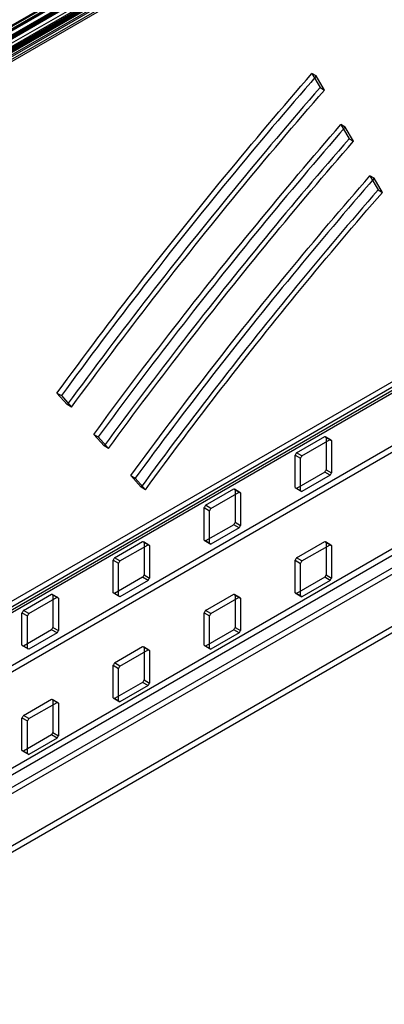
# Model space of a CAD drawing. Header units: millimetres. Extents: x 188 to 1028, y 131 to 1566.
# Tile 267 of 326: x 740 to 811, y 967 to 1158. Entities that reach past the tile are written whole.
import ezdxf

# ---------------------------------------------------------------- set-up
doc = ezdxf.new("R2010")
doc.units = ezdxf.units.MM
doc.header["$LTSCALE"] = 110.325218
doc.layers.get('0').update_dxf_attribs({"linetype": 'CONTINUOUS'})

msp = doc.modelspace()

# ---------------------------------------------------------------- linework, layer by layer
at = {"color": 7, "linetype": 'CONTINUOUS'}
for p, q in [((641.87, 1098.17), (995.85, 1302.53)), ((995.85, 1301.55), (641.87, 1097.19)), ((642.58, 1095.96), (996.56, 1300.33)), ((997.41, 1299.84), (643.43, 1095.47)), ((657.02, 1110.32), (973.1, 1292.81)), ((973.22, 1292.66), (657.15, 1110.17)), ((975.06, 1293.27), (658.99, 1110.78)), ((659.06, 1111.52), (975.13, 1294)), ((659.13, 1110.54), (975.2, 1293.02)), ((975.2, 1292.98), (659.13, 1110.49)), ((657.31, 1109.75), (973.38, 1292.23)), ((973.51, 1292.08), (657.43, 1109.6)), ((658.49, 1108.98), (974.57, 1291.47)), ((974.67, 1291.46), (658.59, 1108.97)), ((974.69, 1291.48), (658.61, 1109)), ((658.78, 1109.23), (974.85, 1291.71)), ((974.88, 1291.73), (658.8, 1109.25)), ((974.98, 1291.72), (658.9, 1109.24)), ((659.13, 1109.11), (975.2, 1291.59)), ((975.27, 1291.53), (659.2, 1109.04)), ((659.48, 1109.88), (975.56, 1292.37)), ((976.18, 1292.01), (660.11, 1109.52)), ((976.28, 1292), (660.21, 1109.51)), ((660.25, 1109.62), (976.32, 1292.11)), ((975.44, 1290.07), (659.36, 1107.58)), ((659.72, 1107.27), (975.79, 1289.76)), ((976.02, 1289.47), (659.94, 1106.99)), ((660.19, 1107.81), (976.26, 1290.3)), ((976.27, 1289.37), (660.2, 1106.88)), ((976.33, 1290.12), (660.26, 1107.63)), ((660.26, 1107.02), (976.33, 1289.5)), ((630.24, 1090.35), (945.05, 1272.1)), ((630.74, 1090.3), (944.84, 1271.64)), ((946.11, 1271.49), (630.24, 1089.12)), ((631.49, 1089), (945.59, 1270.34)), ((630.17, 981.96), (946.95, 1164.85)), ((945.45, 1165), (630.79, 983.33)), ((946.95, 1163.63), (631.23, 981.34)), ((946.2, 1163.7), (631.54, 982.03)), ((642.19, 977.47), (956.85, 1159.13)), ((642.19, 976.24), (956.85, 1157.91)), ((796.59, 1147.92), (798.16, 1145.17)), ((797.44, 1147.43), (796.59, 1147.92)), ((799.01, 1144.68), (797.44, 1147.43)), ((798.16, 1145.17), (799.01, 1144.68)), ((802.22, 1137.99), (803.79, 1135.23)), ((803.07, 1137.5), (802.22, 1137.99)), ((804.64, 1134.74), (803.07, 1137.5)), ((803.79, 1135.23), (804.64, 1134.74)), ((944.83, 1132.19), (630.17, 950.52)), ((631.23, 949.91), (945.89, 1131.58)), ((632.29, 948.07), (948.37, 1130.56)), ((632.29, 946.85), (946.95, 1128.52)), ((807.85, 1128.06), (809.42, 1125.3)), ((808.7, 1127.57), (807.85, 1128.06)), ((810.26, 1124.81), (808.7, 1127.57)), ((809.42, 1125.3), (810.26, 1124.81)), ((956.85, 1124.03), (642.19, 942.36)), ((956.85, 1122.8), (642.19, 941.13)), ((747.09, 1085.84), (747.94, 1085.35)), ((749.08, 1083.61), (747.09, 1085.84)), ((747.94, 1085.35), (749.93, 1083.12)), ((749.93, 1083.12), (749.08, 1083.61)), ((754.26, 1077.82), (755.1, 1077.33)), ((756.25, 1075.6), (754.26, 1077.82)), ((755.1, 1077.33), (757.09, 1075.11)), ((793.6, 1074.27), (799.08, 1077.43)), ((794.66, 1073.66), (800.14, 1076.82)), ((799.08, 1077.43), (800.41, 1076.67)), ((800.28, 1076.75), (799.22, 1077.36)), ((799.35, 1077.28), (799.35, 1070.96)), ((800.41, 1076.67), (800.41, 1070.34)), ((757.09, 1075.11), (756.25, 1075.6)), ((793.34, 1067.49), (793.34, 1073.81)), ((793.34, 1073.81), (794.4, 1073.2)), ((794.66, 1073.66), (793.6, 1074.27)), ((794.4, 1066.87), (794.4, 1073.2)), ((799.35, 1070.96), (800.41, 1070.34)), ((761.42, 1069.81), (762.27, 1069.32)), ((763.41, 1067.58), (761.42, 1069.81)), ((762.27, 1069.32), (764.26, 1067.09)), ((799.08, 1070.49), (793.6, 1067.33)), ((800.14, 1069.88), (794.66, 1066.72)), ((800.14, 1069.88), (799.08, 1070.49)), ((764.26, 1067.09), (763.41, 1067.58)), ((775.93, 1064.07), (781.4, 1067.23)), ((781.4, 1067.23), (782.73, 1066.46)), ((782.6, 1066.54), (781.54, 1067.16)), ((781.67, 1067.07), (781.67, 1060.75)), ((793.34, 1067.49), (794.66, 1066.72)), ((794.53, 1066.79), (793.47, 1067.4)), ((776.99, 1063.45), (782.46, 1066.62)), ((782.73, 1066.46), (782.73, 1060.14)), ((775.66, 1057.28), (775.66, 1063.6)), ((775.66, 1063.6), (776.72, 1062.99)), ((776.99, 1063.45), (775.93, 1064.07)), ((776.72, 1056.67), (776.72, 1062.99)), ((781.4, 1060.29), (775.93, 1057.13)), ((782.46, 1059.68), (776.99, 1056.51)), ((782.46, 1059.68), (781.4, 1060.29)), ((781.67, 1060.75), (782.73, 1060.14)), ((758.25, 1053.86), (763.72, 1057.02)), ((759.31, 1053.25), (764.79, 1056.41)), ((763.72, 1057.02), (765.05, 1056.26)), ((764.92, 1056.34), (763.86, 1056.95)), ((763.99, 1056.87), (763.99, 1050.54)), ((765.05, 1056.26), (765.05, 1049.93)), ((775.66, 1057.28), (776.99, 1056.51)), ((776.85, 1056.58), (775.79, 1057.2)), ((793.6, 1053.86), (799.08, 1057.02)), ((794.66, 1053.25), (800.14, 1056.41)), ((799.08, 1057.02), (800.41, 1056.25)), ((800.28, 1056.34), (799.22, 1056.95)), ((799.35, 1056.87), (799.35, 1050.54)), ((800.41, 1056.25), (800.41, 1049.93)), ((759.31, 1053.25), (758.25, 1053.86)), ((794.66, 1053.25), (793.6, 1053.86)), ((757.98, 1047.07), (757.98, 1053.4)), ((757.98, 1053.4), (759.04, 1052.79)), ((759.04, 1046.46), (759.04, 1052.79)), ((793.34, 1047.07), (793.34, 1053.4)), ((793.34, 1053.4), (794.4, 1052.78)), ((794.4, 1046.46), (794.4, 1052.78)), ((763.72, 1050.08), (758.25, 1046.92)), ((764.79, 1049.47), (763.72, 1050.08)), ((763.99, 1050.54), (765.05, 1049.93)), ((799.08, 1050.08), (793.6, 1046.92)), ((800.14, 1049.47), (799.08, 1050.08)), ((799.35, 1050.54), (800.41, 1049.93)), ((764.79, 1049.47), (759.31, 1046.31)), ((800.14, 1049.47), (794.66, 1046.31)), ((740.57, 1043.65), (746.05, 1046.82)), ((741.63, 1043.04), (747.11, 1046.2)), ((746.05, 1046.82), (747.37, 1046.05)), ((747.24, 1046.13), (746.18, 1046.74)), ((746.31, 1046.66), (746.31, 1040.34)), ((747.37, 1046.05), (747.37, 1039.72)), ((759.31, 1046.31), (757.98, 1047.07)), ((759.17, 1046.38), (758.11, 1046.99)), ((775.93, 1043.65), (781.4, 1046.82)), ((776.99, 1043.04), (782.46, 1046.2)), ((781.4, 1046.82), (782.73, 1046.05)), ((782.6, 1046.13), (781.54, 1046.74)), ((781.67, 1046.66), (781.67, 1040.34)), ((782.73, 1046.05), (782.73, 1039.72)), ((793.34, 1047.07), (794.66, 1046.31)), ((794.53, 1046.38), (793.47, 1046.99)), ((740.3, 1036.87), (740.3, 1043.19)), ((740.3, 1043.19), (741.36, 1042.58)), ((741.63, 1043.04), (740.57, 1043.65)), ((741.36, 1036.25), (741.36, 1042.58)), ((775.66, 1036.87), (775.66, 1043.19)), ((775.66, 1043.19), (776.72, 1042.58)), ((776.99, 1043.04), (775.93, 1043.65)), ((776.72, 1036.25), (776.72, 1042.58)), ((746.31, 1040.34), (747.37, 1039.72)), ((781.67, 1040.34), (782.73, 1039.72)), ((746.05, 1039.88), (740.57, 1036.71)), ((747.11, 1039.26), (741.63, 1036.1)), ((747.11, 1039.26), (746.05, 1039.88)), ((781.4, 1039.87), (775.93, 1036.71)), ((782.46, 1039.26), (776.99, 1036.1)), ((782.46, 1039.26), (781.4, 1039.87)), ((741.63, 1036.1), (740.3, 1036.87)), ((741.49, 1036.17), (740.43, 1036.78)), ((758.25, 1033.45), (763.72, 1036.61)), ((763.72, 1036.61), (765.05, 1035.84)), ((764.92, 1035.93), (763.86, 1036.54)), ((763.99, 1036.46), (763.99, 1030.13)), ((775.66, 1036.87), (776.99, 1036.1)), ((776.85, 1036.17), (775.79, 1036.78)), ((759.31, 1032.83), (764.79, 1036)), ((765.05, 1035.84), (765.05, 1029.52)), ((757.98, 1026.66), (757.98, 1032.99)), ((757.98, 1032.99), (759.04, 1032.37)), ((759.31, 1032.83), (758.25, 1033.45)), ((759.04, 1026.05), (759.04, 1032.37)), ((763.72, 1029.67), (758.25, 1026.51)), ((764.79, 1029.06), (759.31, 1025.89)), ((764.79, 1029.06), (763.72, 1029.67)), ((763.99, 1030.13), (765.05, 1029.52)), ((740.57, 1023.24), (746.05, 1026.4)), ((741.63, 1022.63), (747.11, 1025.79)), ((746.05, 1026.4), (747.37, 1025.64)), ((747.24, 1025.72), (746.18, 1026.33)), ((746.31, 1026.25), (746.31, 1019.92)), ((747.37, 1025.64), (747.37, 1019.31)), ((757.98, 1026.66), (759.31, 1025.89)), ((759.17, 1025.97), (758.11, 1026.58)), ((741.63, 1022.63), (740.57, 1023.24)), ((740.3, 1016.45), (740.3, 1022.78)), ((740.3, 1022.78), (741.36, 1022.17)), ((741.36, 1015.84), (741.36, 1022.17)), ((746.05, 1019.46), (740.57, 1016.3)), ((747.11, 1018.85), (746.05, 1019.46)), ((746.31, 1019.92), (747.37, 1019.31)), ((747.11, 1018.85), (741.63, 1015.69)), ((740.3, 1016.45), (741.63, 1015.69)), ((741.49, 1015.76), (740.43, 1016.37))]:
    msp.add_line(p, q, dxfattribs=at)
for centre, start, end in [((802.09, 1069.06), 148.4656, 151.5346), ((803.15, 1068.45), 148.4656, 151.5346), ((790.59, 1075.7), 328.4656, 331.5346), ((791.66, 1075.09), 328.4656, 331.5346), ((784.41, 1058.86), 148.4656, 151.5346), ((785.47, 1058.25), 148.4656, 151.5346), ((772.92, 1065.49), 328.4656, 331.5346), ((773.98, 1064.88), 328.4656, 331.5346), ((766.73, 1048.65), 148.4656, 151.5346), ((802.09, 1048.65), 148.4656, 151.5346), ((767.79, 1048.04), 148.4656, 151.5346), ((803.15, 1048.04), 148.4656, 151.5346), ((755.24, 1055.29), 328.4656, 331.5346), ((756.3, 1054.68), 328.4656, 331.5346), ((790.59, 1055.29), 328.4656, 331.5346), ((791.66, 1054.68), 328.4656, 331.5346), ((749.06, 1038.45), 148.4656, 151.5346), ((750.12, 1037.83), 148.4656, 151.5346), ((784.41, 1038.45), 148.4656, 151.5346), ((785.47, 1037.83), 148.4656, 151.5346), ((737.56, 1045.08), 328.4656, 331.5346), ((772.92, 1045.08), 328.4656, 331.5346), ((738.62, 1044.47), 328.4656, 331.5346), ((773.98, 1044.47), 328.4656, 331.5346), ((766.73, 1028.24), 148.4656, 151.5346), ((767.79, 1027.63), 148.4656, 151.5346), ((755.24, 1034.88), 328.4656, 331.5346), ((756.3, 1034.26), 328.4656, 331.5346), ((749.06, 1018.03), 148.4656, 151.5346), ((750.12, 1017.42), 148.4656, 151.5346), ((737.56, 1024.67), 328.4656, 331.5346), ((738.62, 1024.06), 328.4656, 331.5346)]:
    msp.add_arc(centre, 9.96, start, end, dxfattribs=at)
for points, knots in [([(747.09, 1085.84), (752.34, 1093.01), (763, 1107.18), (779.5, 1127.88), (790.85, 1141.32), (796.59, 1147.92)], [0, 0, 0, 0, 0.335896, 0.669385, 1, 1, 1, 1]), ([(797.44, 1147.43), (791.7, 1140.83), (780.35, 1127.39), (763.85, 1106.69), (753.19, 1092.52), (747.94, 1085.35)], [0, 0, 0, 0, 0.330615, 0.664104, 1, 1, 1, 1]), ([(798.16, 1145.17), (792.46, 1138.62), (781.21, 1125.3), (764.85, 1104.77), (754.29, 1090.73), (749.08, 1083.61)], [0, 0, 0, 0, 0.330616, 0.664104, 1, 1, 1, 1]), ([(749.93, 1083.12), (755.13, 1090.24), (765.7, 1104.28), (782.06, 1124.81), (793.31, 1138.13), (799.01, 1144.68)], [0, 0, 0, 0, 0.335896, 0.669384, 1, 1, 1, 1]), ([(754.26, 1077.82), (759.34, 1084.78), (769.67, 1098.51), (785.66, 1118.57), (796.66, 1131.59), (802.22, 1137.99)], [0, 0, 0, 0, 0.335896, 0.669384, 1, 1, 1, 1]), ([(803.07, 1137.5), (797.51, 1131.1), (786.51, 1118.08), (770.52, 1098.02), (760.19, 1084.29), (755.1, 1077.33)], [0, 0, 0, 0, 0.330616, 0.664104, 1, 1, 1, 1]), ([(803.79, 1135.23), (798.27, 1128.89), (787.37, 1115.98), (771.52, 1096.1), (761.29, 1082.49), (756.25, 1075.6)], [0, 0, 0, 0, 0.330616, 0.664105, 1, 1, 1, 1]), ([(757.09, 1075.11), (762.13, 1082), (772.37, 1095.61), (788.22, 1115.49), (799.12, 1128.4), (804.64, 1134.74)], [0, 0, 0, 0, 0.335895, 0.669384, 1, 1, 1, 1]), ([(761.42, 1069.81), (766.34, 1076.55), (776.34, 1089.83), (791.82, 1109.26), (802.46, 1121.86), (807.85, 1128.06)], [0, 0, 0, 0, 0.335895, 0.669383, 1, 1, 1, 1]), ([(808.7, 1127.57), (803.31, 1121.37), (792.67, 1108.77), (777.19, 1089.34), (767.19, 1076.06), (762.27, 1069.32)], [0, 0, 0, 0, 0.330617, 0.664105, 1, 1, 1, 1]), ([(809.42, 1125.3), (804.08, 1119.16), (793.53, 1106.67), (778.19, 1087.42), (768.29, 1074.26), (763.41, 1067.58)], [0, 0, 0, 0, 0.330617, 0.664105, 1, 1, 1, 1]), ([(764.26, 1067.09), (769.14, 1073.77), (779.04, 1086.93), (794.38, 1106.18), (804.93, 1118.67), (810.26, 1124.81)], [0, 0, 0, 0, 0.335895, 0.669383, 1, 1, 1, 1])]:
    msp.add_open_spline(points, degree=3, knots=knots, dxfattribs=at)
for points in [[(799.08, 1077.43), (799.14, 1077.4), (799.2, 1077.37), (799.26, 1077.34)], [(800.41, 1076.67), (800.35, 1076.71), (800.29, 1076.75), (800.23, 1076.77)], [(781.4, 1067.23), (781.46, 1067.2), (781.53, 1067.17), (781.58, 1067.13)], [(793.6, 1067.33), (793.54, 1067.36), (793.48, 1067.39), (793.42, 1067.43)], [(782.73, 1066.46), (782.67, 1066.5), (782.62, 1066.54), (782.55, 1066.57)], [(794.4, 1066.87), (794.45, 1066.83), (794.51, 1066.79), (794.57, 1066.77)], [(763.72, 1057.02), (763.79, 1056.99), (763.85, 1056.96), (763.91, 1056.92)], [(765.05, 1056.26), (765, 1056.29), (764.94, 1056.33), (764.88, 1056.36)], [(775.93, 1057.13), (775.86, 1057.15), (775.8, 1057.18), (775.74, 1057.22)], [(776.72, 1056.67), (776.78, 1056.63), (776.83, 1056.59), (776.89, 1056.56)], [(799.08, 1057.02), (799.14, 1056.99), (799.2, 1056.96), (799.26, 1056.92)], [(800.41, 1056.25), (800.35, 1056.29), (800.29, 1056.33), (800.23, 1056.36)], [(746.05, 1046.82), (746.11, 1046.79), (746.17, 1046.76), (746.23, 1046.72)], [(747.37, 1046.05), (747.32, 1046.09), (747.26, 1046.13), (747.2, 1046.16)], [(758.25, 1046.92), (758.19, 1046.95), (758.12, 1046.98), (758.07, 1047.02)], [(759.04, 1046.46), (759.1, 1046.42), (759.15, 1046.38), (759.22, 1046.35)], [(781.4, 1046.82), (781.46, 1046.79), (781.53, 1046.76), (781.58, 1046.72)], [(782.73, 1046.05), (782.67, 1046.09), (782.62, 1046.13), (782.55, 1046.16)], [(793.6, 1046.92), (793.54, 1046.95), (793.48, 1046.98), (793.42, 1047.02)], [(794.4, 1046.46), (794.45, 1046.42), (794.51, 1046.38), (794.57, 1046.35)], [(740.57, 1036.71), (740.51, 1036.74), (740.45, 1036.77), (740.39, 1036.81)], [(763.72, 1036.61), (763.79, 1036.58), (763.85, 1036.55), (763.91, 1036.51)], [(775.93, 1036.71), (775.86, 1036.74), (775.8, 1036.77), (775.74, 1036.81)], [(741.36, 1036.25), (741.42, 1036.22), (741.48, 1036.18), (741.54, 1036.15)], [(765.05, 1035.84), (765, 1035.88), (764.94, 1035.92), (764.88, 1035.95)], [(776.72, 1036.25), (776.78, 1036.22), (776.83, 1036.18), (776.89, 1036.15)], [(746.05, 1026.4), (746.11, 1026.37), (746.17, 1026.34), (746.23, 1026.31)], [(747.37, 1025.64), (747.32, 1025.68), (747.26, 1025.71), (747.2, 1025.74)], [(758.25, 1026.51), (758.19, 1026.54), (758.12, 1026.57), (758.07, 1026.6)], [(759.04, 1026.05), (759.1, 1026.01), (759.15, 1025.97), (759.22, 1025.94)], [(740.57, 1016.3), (740.51, 1016.33), (740.45, 1016.36), (740.39, 1016.4)], [(741.36, 1015.84), (741.42, 1015.8), (741.48, 1015.76), (741.54, 1015.73)]]:
    msp.add_open_spline(points, degree=3, dxfattribs=at)

doc.saveas('drawing.dxf')
